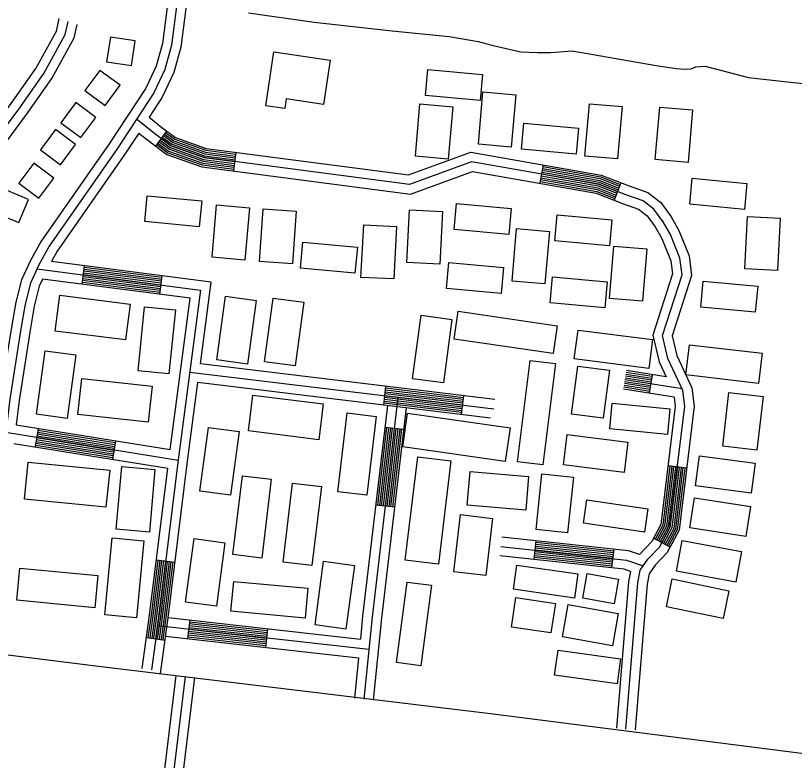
# Model space of a CAD drawing. Extents: x 3297735 to 3335592, y 670436 to 695807.
# Drawn here: x 3328585 to 3329828, y 686559 to 687748 of the extents above; entities that cross this region are included whole.
import ezdxf

# ---------------------------------------------------------------- set-up
doc = ezdxf.new("R2010")
doc.units = 0
for name, color, linetype in [('V-BLDG-OTLN', 7, 'Continuous'), ('V-ROAD-CNTR', 7, 'Continuous'), ('V-TOPO-SHOR', 7, 'Continuous')]:
    doc.layers.add(name, color=color, linetype=linetype)

msp = doc.modelspace()

# ---------------------------------------------------------------- linework, layer by layer
at = {"layer": 'V-BLDG-OTLN'}
for points in [[(3328735.8, 687713.7), (3328729.8, 687674.2), (3328769.3, 687668.2), (3328775.3, 687707.7)], [(3328996.5, 687690), (3329086.4, 687677), (3329076.2, 687606.4), (3329016.3, 687615.1), (3329014.1, 687599.8), (3328984.1, 687604.1)], [(3329242.6, 687662.1), (3329329.7, 687653.9), (3329325.8, 687612.4), (3329238.7, 687620.6)], [(3328719.1, 687660.6), (3328695.3, 687628.5), (3328727.4, 687604.7), (3328751.2, 687636.8)], [(3329382.9, 687621.8), (3329375.7, 687538.1), (3329323.3, 687542.6), (3329330.4, 687626.3)], [(3328680.5, 687609.3), (3328656.7, 687577.1), (3328688.8, 687553.3), (3328712.7, 687585.4)], [(3329282.2, 687602.7), (3329275.1, 687519), (3329222.6, 687523.5), (3329229.8, 687607.2)], [(3329552.7, 687603), (3329545.5, 687519.3), (3329493.1, 687523.8), (3329500.3, 687607.4)], [(3329665.1, 687597.4), (3329658, 687513.7), (3329605.5, 687518.2), (3329612.7, 687601.9)], [(3329395.9, 687576.6), (3329483.1, 687568.4), (3329479.1, 687526.8), (3329392, 687535)], [(3328648, 687566.1), (3328624.1, 687534), (3328656.3, 687510.1), (3328680.1, 687542.3)], [(3328613.6, 687512.5), (3328589.7, 687480.4), (3328621.8, 687456.6), (3328645.7, 687488.7)], [(3329664.5, 687488.3), (3329751.6, 687480.1), (3329747.7, 687438.6), (3329660.6, 687446.8)], [(3328568.2, 687469.9), (3328552.9, 687432.9), (3328589.8, 687417.6), (3328605.2, 687454.5)], [(3328794.5, 687460.6), (3328881.6, 687452.4), (3328877.7, 687410.9), (3328790.6, 687419.1)], [(3328957.8, 687441.4), (3328950.6, 687357.7), (3328898.2, 687362.2), (3328905.4, 687445.9)], [(3329032.3, 687435.8), (3329026.6, 687352), (3328974.1, 687355.6), (3328979.8, 687439.4)], [(3329265.9, 687435.3), (3329261.7, 687351.4), (3329209.1, 687354.1), (3329213.3, 687438)], [(3329288.3, 687448.1), (3329375.5, 687439.9), (3329371.6, 687398.4), (3329284.4, 687406.6)], [(3329449.2, 687430.1), (3329536.3, 687421.9), (3329532.4, 687380.4), (3329445.3, 687388.6)], [(3329805, 687424.9), (3329800.8, 687341), (3329748.3, 687343.6), (3329752.5, 687427.5)], [(3329192.6, 687411.5), (3329188.4, 687327.6), (3329135.8, 687330.2), (3329140.1, 687414.1)], [(3329436.5, 687403.5), (3329429.4, 687319.9), (3329377, 687324.3), (3329384.1, 687408)], [(3329043, 687386.5), (3329130.1, 687378.3), (3329126.2, 687336.8), (3329039.1, 687345)], [(3329592.1, 687375.6), (3329584.9, 687291.9), (3329532.5, 687296.4), (3329539.6, 687380)], [(3329276.2, 687354.1), (3329363.3, 687345.9), (3329359.4, 687304.4), (3329272.3, 687312.6)], [(3329441.6, 687331), (3329528.7, 687322.8), (3329524.8, 687281.3), (3329437.7, 687289.5)], [(3329681.9, 687324.3), (3329769.1, 687316.1), (3329765.2, 687274.6), (3329678, 687282.8)], [(3328654.9, 687301.7), (3328767.2, 687287.6), (3328760, 687230.2), (3328647.6, 687244.4)], [(3328905.7, 687198.5), (3328919.4, 687300), (3328968.6, 687293.3), (3328954.9, 687191.8)], [(3328981.8, 687195.4), (3328995.5, 687296.9), (3329044.6, 687290.3), (3329030.9, 687188.8)], [(3328780, 687181.1), (3328790.2, 687283), (3328839.5, 687278.1), (3328829.3, 687176.2)], [(3329218.1, 687168.3), (3329231.8, 687269.8), (3329281, 687263.1), (3329267.3, 687161.6)], [(3329290.9, 687276), (3329449, 687253), (3329442.5, 687208.4), (3329284.4, 687231.4)], [(3329482.2, 687246.1), (3329601, 687230.8), (3329595.1, 687184.7), (3329476.3, 687200)], [(3329660.2, 687222.5), (3329776.1, 687209), (3329770.5, 687160.7), (3329654.5, 687174.3)], [(3328618, 687111.6), (3328631.7, 687213.1), (3328680.8, 687206.5), (3328667.1, 687105)], [(3329446.2, 687192.6), (3329426, 687030.8), (3329385.8, 687035.8), (3329406, 687197.6)], [(3329472, 687111.6), (3329481.7, 687188.2), (3329532.3, 687181.8), (3329522.6, 687105.2)], [(3328690, 687168.6), (3328802.6, 687156.4), (3328796.4, 687098.9), (3328683.8, 687111.2)], [(3328963.4, 687142.2), (3329075.7, 687128), (3329068.5, 687070.7), (3328956.1, 687084.9)], [(3329777.7, 687140), (3329767.8, 687054.3), (3329713.3, 687060.5), (3329723.2, 687146.2)], [(3329536.8, 687129.3), (3329628.8, 687120.2), (3329624.8, 687079.4), (3329532.8, 687088.5)], [(3329098.8, 686987.7), (3329113.9, 687113.7), (3329160, 687108.2), (3329144.9, 686982.2)], [(3329210.2, 687113.2), (3329373.9, 687089.7), (3329366.2, 687036), (3329202.5, 687059.5)], [(3328878.6, 686989), (3328892.3, 687090.5), (3328941.4, 687083.8), (3328927.7, 686982.4)], [(3329555.9, 687018.7), (3329458.9, 687030.9), (3329465, 687079.1), (3329562, 687066.9)], [(3329206.4, 686878.6), (3329226.3, 687043.7), (3329279.2, 687037.3), (3329259.4, 686872.2)], [(3329758.8, 686985.4), (3329669.6, 686997.3), (3329675.9, 687045.4), (3329765.2, 687033.6)], [(3328604.4, 687035.2), (3328734.7, 687022.3), (3328728.8, 686963.1), (3328598.6, 686976.1)], [(3328745, 686928.1), (3328753.9, 687028.1), (3328807, 687023.4), (3328798, 686923.3)], [(3329310, 687020.3), (3329403.4, 687012.3), (3329398.7, 686958.4), (3329305.3, 686966.4)], [(3329474.9, 687011), (3329465.7, 686922.5), (3329415.6, 686927.7), (3329424.7, 687016.2)], [(3328931.5, 686887.4), (3328946.6, 687013.3), (3328992.7, 687007.8), (3328977.6, 686881.9)], [(3329011.4, 686875.6), (3329026.5, 687001.5), (3329072.6, 686996), (3329057.5, 686870.1)], [(3329750.2, 686916.4), (3329660.6, 686930.2), (3329668, 686978.1), (3329757.6, 686964.3)], [(3329588.1, 686923.3), (3329491, 686937.8), (3329496.5, 686975), (3329593.7, 686960.5)], [(3329283.9, 686860.1), (3329294.6, 686951.4), (3329345.6, 686945.4), (3329334.9, 686854.1)], [(3328727.1, 686791.5), (3328738.7, 686914.5), (3328789.4, 686909.7), (3328777.7, 686786.7)], [(3328855.9, 686811.6), (3328869.6, 686913.1), (3328918.7, 686906.4), (3328905, 686805)], [(3329734.3, 686843.5), (3329639.2, 686860.9), (3329648.2, 686909.9), (3329743.3, 686892.5)], [(3328591.5, 686866), (3328716, 686854.1), (3328711.1, 686802.7), (3328586.6, 686814.6)], [(3329062.5, 686775.3), (3329076.2, 686876.8), (3329125.3, 686870.2), (3329111.6, 686768.7)], [(3329384.5, 686870.7), (3329482.1, 686856.6), (3329476.5, 686818.1), (3329379, 686832.2)], [(3329496.7, 686857.2), (3329547, 686848.3), (3329540.1, 686809.1), (3329489.8, 686818)], [(3329046.6, 686786.1), (3328928.2, 686797.1), (3328932.7, 686844.8), (3329051.1, 686833.7)], [(3329248.3, 686838.6), (3329231.3, 686710), (3329192.7, 686715.1), (3329209.7, 686843.7)], [(3329714, 686785.4), (3329623.2, 686804.3), (3329632.4, 686848.6), (3329723.2, 686829.7)], [(3329383, 686818.9), (3329446.2, 686809.4), (3329439.1, 686762.4), (3329375.9, 686771.9)], [(3329466.6, 686807.6), (3329546.3, 686793.4), (3329537.1, 686742), (3329457.4, 686756.3)], [(3329450.3, 686734.8), (3329550.3, 686721.3), (3329544.9, 686681.4), (3329444.9, 686694.8)]]:
    msp.add_lwpolyline(points, close=True, dxfattribs=at)
at = {"layer": 'V-ROAD-CNTR'}
for p, q in [((3328825.8, 687563.9), (3328808, 687539.7)), ((3328936.3, 687529.8), (3328932.4, 687500.1)), ((3329426.5, 687509.9), (3329421.3, 687480.4)), ((3329550.8, 687481.2), (3329539.7, 687453.3)), ((3328690.7, 687319.1), (3328694.5, 687348.9)), ((3328814.7, 687303.1), (3328818.5, 687332.8)), ((3329596.4, 687145.2), (3329601, 687174.8)), ((3329172.1, 687126.2), (3329175.7, 687156)), ((3329296.2, 687111.2), (3329299.8, 687141)), ((3329203.6, 687087.2), (3329173.8, 687090.7)), ((3328620.4, 687089.1), (3328615.7, 687059.5)), ((3328743.8, 687069.2), (3328739.1, 687039.6)), ((3329655.7, 687025.6), (3329625.9, 687029.3)), ((3329189.1, 686963.1), (3329159.3, 686966.6)), ((3329412.2, 686879.8), (3329415.4, 686909.6)), ((3329629.1, 686899.4), (3329602.7, 686913.6)), ((3329536.4, 686866.2), (3329539.7, 686896.1)), ((3328809.2, 686878.9), (3328839, 686875.2)), ((3328862.5, 686783.2), (3328859.1, 686753.4)), ((3328986.7, 686769.2), (3328983.3, 686739.4)), ((3328793.4, 686755.1), (3328823.1, 686751))]:
    msp.add_line(p, q, dxfattribs=at)
for points in [[(3329047.9, 689512.8), (3329062.5, 689456.4), (3329041.1, 689264.5), (3328998.2, 688950.2), (3328950.6, 688593.1), (3328919.4, 688311.3), (3328877.9, 688044.7), (3328870.8, 687990.5), (3328833.6, 687700.7), (3328822.8, 687662.3), (3328805.3, 687625), (3328746.4, 687535.2), (3328638.2, 687380), (3328621.6, 687350.1), (3328608.2, 687321), (3328599.8, 687287.4), (3328592.8, 687248.1), (3328575.2, 687135.9), (3328544, 686880.4), (3328530.3, 686731.8)], [(3328854, 687977.5), (3328818.9, 687703.7), (3328808.7, 687667.6), (3328792.2, 687632.3), (3328734, 687543.6), (3328625.5, 687388), (3328608.2, 687356.9), (3328594, 687326), (3328585.1, 687290.6), (3328578, 687250.5), (3328571.3, 687208.1)], [(3328883.3, 687969.5), (3328848.4, 687697.7), (3328836.9, 687657.1), (3328818.5, 687617.7), (3328797.5, 687585.7)], [(3327648.3, 687019.9), (3327946.6, 686988.8), (3328093.5, 686970.2), (3328177.8, 686960.1), (3328327.5, 686941.7), (3328369.6, 686934.9), (3328389.5, 686946.4), (3328402.8, 686963.8), (3328411.3, 687078.3), (3328419.6, 687159.2), (3328430.7, 687213.5), (3328439.5, 687298.2), (3328455, 687357.9), (3328483.3, 687419.9), (3328507.1, 687473.4), (3328533.3, 687523.1), (3328589.7, 687598.9), (3328629.4, 687655.4), (3328663.9, 687717.8), (3328668.3, 687738.7)], [(3328417.7, 687233.6), (3328424.7, 687300.9), (3328440.8, 687362.9), (3328469.6, 687426.1), (3328493.6, 687479.9), (3328520.6, 687531.1), (3328577.6, 687607.7), (3328616.7, 687663.4), (3328649.7, 687723.1), (3328654, 687743.6)], [(3328446.8, 687223.9), (3328454.3, 687295.6), (3328469.2, 687352.8), (3328497, 687413.8), (3328520.6, 687466.8), (3328546.1, 687515.1), (3328601.9, 687590.1), (3328642.2, 687647.5), (3328678.1, 687712.5), (3328682.6, 687733.8)], [(3329558.4, 686609), (3329577.7, 686842.3), (3329581.5, 686862.5), (3329593.9, 686880.2), (3329612.2, 686899.6), (3329629, 686931), (3329652.6, 687124.3), (3329649.5, 687149.5), (3329625.7, 687200.4), (3329617.1, 687237.4), (3329648.3, 687334.3), (3329644.8, 687360.6), (3329629.7, 687398.7), (3329618.1, 687418.7), (3329603.5, 687439), (3329586.3, 687452.4), (3329558.5, 687462), (3329515.3, 687479.1), (3329312.4, 687514.8), (3329213.1, 687478.6), (3328885.3, 687521.4), (3328832.9, 687540), (3328808.8, 687557.7), (3328777.4, 687582.5)], [(3328797.5, 687585.7), (3328817.9, 687569.7), (3328840, 687553.4), (3328888.8, 687536), (3329211.4, 687493.9), (3329311, 687530.2), (3329519.4, 687493.6), (3329563.7, 687476.1), (3329593.5, 687465.8), (3329614.4, 687449.5), (3329630.7, 687426.9), (3329643.2, 687405.2), (3329659.5, 687364.4), (3329663.6, 687333), (3329632.7, 687236.7), (3329640, 687205.4), (3329664.1, 687153.6), (3329667.7, 687124.3), (3329643.6, 686926.3), (3329624.4, 686890.7), (3329605.5, 686870.7), (3329595.6, 686856.6), (3329592.6, 686840.3), (3329573.4, 686607.8)], [(3328781, 687560.5), (3328758.8, 687526.8), (3328651, 687372.1), (3328641.8, 687355.7)], [(3328781, 687560.5), (3328799.7, 687545.8), (3328825.8, 687526.6), (3328881.7, 687506.7), (3329214.7, 687463.2), (3329313.8, 687499.3), (3329511.2, 687464.6), (3329553.3, 687447.9), (3329579, 687439), (3329592.6, 687428.4), (3329605.5, 687410.6), (3329616.2, 687392.1), (3329630.2, 687356.8), (3329632.9, 687335.7), (3329601.5, 687238), (3329611.5, 687195.5), (3329622.7, 687171.5)], [(3328816.9, 687551.8), (3328832.9, 687540), (3328885.3, 687521.4), (3328934.4, 687514.9)], [(3328818.7, 687554.2), (3328834.4, 687542.6), (3328886, 687524.3), (3328934.8, 687517.9)], [(3328820.4, 687556.6), (3328835.8, 687545.3), (3328886.7, 687527.2), (3328935.2, 687520.9)], [(3328822.2, 687559), (3328837.2, 687548), (3328887.4, 687530.2), (3328935.5, 687523.9)], [(3328824, 687561.4), (3328838.6, 687550.7), (3328888.1, 687533.1), (3328935.9, 687526.8)], [(3328809.8, 687542.1), (3328827.3, 687529.2), (3328882.5, 687509.6), (3328932.8, 687503)], [(3328811.5, 687544.5), (3328828.7, 687531.9), (3328883.2, 687512.6), (3328933.2, 687506)], [(3328813.3, 687546.9), (3328830.1, 687534.6), (3328883.9, 687515.5), (3328933.6, 687509)], [(3328815.1, 687549.3), (3328831.5, 687537.3), (3328884.6, 687518.4), (3328934, 687512)], [(3329424.9, 687501.1), (3329516.9, 687484.9), (3329547.4, 687472.8)], [(3329425.5, 687504), (3329517.7, 687487.8), (3329548.5, 687475.6)], [(3329426, 687507), (3329518.5, 687490.7), (3329549.7, 687478.4)], [(3329422.9, 687489.2), (3329513.6, 687473.3), (3329543, 687461.6)], [(3329423.4, 687492.2), (3329514.4, 687476.2), (3329544.1, 687464.4)], [(3329423.9, 687495.2), (3329515.3, 687479.1), (3329545.2, 687467.2)], [(3329424.4, 687498.1), (3329516.1, 687482), (3329546.3, 687470)], [(3329421.8, 687483.3), (3329512, 687467.5), (3329540.8, 687456.1)], [(3329422.3, 687486.3), (3329512.8, 687470.4), (3329541.9, 687458.9)], [(3328879.4, 687191.9), (3328896.6, 687322.7), (3328641.8, 687355.7)], [(3328618.6, 687343.6), (3328879.8, 687309.8), (3328844.1, 687038.7), (3328813.2, 686788.7), (3328801.4, 686703.6)], [(3328817.4, 687323.9), (3328693.4, 687339.9)], [(3328817.7, 687326.9), (3328693.8, 687342.9)], [(3328818.1, 687329.8), (3328694.2, 687345.9)], [(3328627.6, 687327.3), (3328622.4, 687316), (3328614.4, 687284.3), (3328607.6, 687245.6), (3328590.1, 687133.8), (3328585.3, 687094.7)], [(3328831.1, 687055.2), (3328863, 687296.8), (3328627.6, 687327.3)], [(3328815.8, 687312), (3328691.9, 687328)], [(3328816.2, 687315), (3328692.2, 687331)], [(3328816.6, 687317.9), (3328692.6, 687334)], [(3328817, 687320.9), (3328693, 687337)], [(3328815, 687306), (3328691.1, 687322.1)], [(3328815.4, 687309), (3328691.5, 687325.1)], [(3329349.4, 687135), (3328879.4, 687191.9)], [(3328862.5, 687178.9), (3329347.6, 687120.1)], [(3329600.6, 687171.9), (3329558.9, 687178.3)], [(3329622.7, 687171.5), (3329559.4, 687181.2)], [(3329648.2, 687152.4), (3329557.1, 687166.4)], [(3329598.7, 687160), (3329557.1, 687166.4)], [(3329599.2, 687163), (3329557.6, 687169.4)], [(3329599.6, 687165.9), (3329558, 687172.3)], [(3329600.1, 687168.9), (3329558.5, 687175.3)], [(3328815.9, 686697.7), (3328828, 686786.8), (3328858.9, 687036.8), (3328875.5, 687162.2)], [(3329342.5, 687105.6), (3328875.5, 687162.2)], [(3329299.4, 687138), (3329175.4, 687153.1)], [(3329596.9, 687148.1), (3329555.3, 687154.6)], [(3329597.4, 687151.1), (3329555.7, 687157.5)], [(3329597.8, 687154.1), (3329556.2, 687160.5)], [(3329598.3, 687157), (3329556.6, 687163.5)], [(3329298, 687126.1), (3329173.9, 687141.1)], [(3329298.4, 687129.1), (3329174.3, 687144.1)], [(3329298.7, 687132.1), (3329174.6, 687147.1)], [(3329299.1, 687135), (3329175, 687150.1)], [(3329635.7, 687139.1), (3329554.8, 687151.6)], [(3329194.5, 687138.6), (3329153.4, 686787.4), (3329140.5, 686656.8)], [(3329296.6, 687114.2), (3329172.5, 687129.2)], [(3329296.9, 687117.2), (3329172.8, 687132.2)], [(3329297.3, 687120.2), (3329173.2, 687135.2)], [(3329297.6, 687123.1), (3329173.5, 687138.2)], [(3329635.7, 687139.1), (3329637.5, 687124.3), (3329614.5, 686935.6), (3329599.9, 686908.4), (3329580.2, 686887.5)], [(3329177.9, 687125.5), (3329138.5, 686789), (3329134.9, 686752.6)], [(3329207.7, 687121.9), (3329168.4, 686785.8), (3329155.4, 686655.3)], [(3328585.3, 687094.7), (3328831.1, 687055.2)], [(3329176.8, 687090.4), (3329162.3, 686966.2)], [(3329179.8, 687090), (3329165.3, 686965.9)], [(3329182.8, 687089.7), (3329168.2, 686965.5)], [(3328844, 687037.9), (3328568.7, 687082.2)], [(3328618.5, 687077.2), (3328741.9, 687057.4)], [(3328619, 687080.2), (3328742.4, 687060.3)], [(3328619.5, 687083.2), (3328742.9, 687063.3)], [(3328620, 687086.1), (3328743.4, 687066.3)], [(3329185.7, 687089.3), (3329171.2, 686965.2)], [(3329188.7, 687089), (3329174.2, 686964.8)], [(3329191.7, 687088.6), (3329177.2, 686964.5)], [(3329194.7, 687088.3), (3329180.2, 686964.1)], [(3329197.7, 687087.9), (3329183.1, 686963.8)], [(3329200.6, 687087.6), (3329186.1, 686963.4)], [(3328581.7, 687064.9), (3328827.3, 687025.4)], [(3328616.6, 687065.4), (3328740, 687045.5)], [(3328617.1, 687068.3), (3328740.5, 687048.5)], [(3328617.6, 687071.3), (3328741, 687051.5)], [(3328618, 687074.3), (3328741.5, 687054.4)], [(3328616.1, 687062.4), (3328739.6, 687042.6)], [(3326203.5, 687027.8), (3326501.4, 686990.4), (3327231.3, 686898.2), (3328087.4, 686788), (3328717, 686709.6)], [(3329628.9, 687028.9), (3329617.4, 686934.7), (3329605.3, 686912.2)], [(3329631.8, 687028.5), (3329620.3, 686933.7), (3329607.9, 686910.7)], [(3329634.8, 687028.2), (3329623.2, 686932.8), (3329610.6, 686909.3)], [(3329637.8, 687027.8), (3329626.1, 686931.9), (3329613.2, 686907.9)], [(3329640.8, 687027.4), (3329629, 686931), (3329615.9, 686906.5)], [(3328786.6, 686705.6), (3328798.3, 686790.7), (3328827.3, 687025.4)], [(3329643.8, 687027.1), (3329632, 686930), (3329618.5, 686905.1)], [(3329646.7, 687026.7), (3329634.9, 686929.1), (3329621.2, 686903.6)], [(3329649.7, 687026.4), (3329637.8, 686928.2), (3329623.8, 686902.2)], [(3329652.7, 687026), (3329640.7, 686927.3), (3329626.4, 686900.8)], [(3329580.2, 686887.5), (3329562.8, 686893.6), (3329360.5, 686915.5)], [(3329539, 686890.1), (3329414.8, 686903.6)], [(3329539.4, 686893.1), (3329415.1, 686906.6)], [(3329358.9, 686900.6), (3329559.5, 686878.8), (3329586.3, 686869.5)], [(3329537.7, 686878.2), (3329413.5, 686891.7)], [(3329538.1, 686881.2), (3329413.8, 686894.7)], [(3329538.4, 686884.1), (3329414.1, 686897.6)], [(3329538.7, 686887.1), (3329414.4, 686900.6)], [(3328796.4, 686754.7), (3328801.3, 686790.3), (3328812.2, 686878.6)], [(3329565.9, 686860.7), (3329556.1, 686864.1), (3329357.2, 686885.7)], [(3329536.8, 686869.2), (3329412.5, 686882.7)], [(3329537.1, 686872.2), (3329412.8, 686885.7)], [(3329537.4, 686875.2), (3329413.1, 686888.7)], [(3328799.3, 686754.3), (3328804.2, 686789.9), (3328815.1, 686878.2)], [(3328802.3, 686753.9), (3328807.2, 686789.5), (3328818.1, 686877.8)], [(3328805.3, 686753.5), (3328810.2, 686789.1), (3328821.1, 686877.4)], [(3328808.2, 686753.1), (3328813.2, 686788.7), (3328824.1, 686877.1)], [(3328811.2, 686752.7), (3328816.1, 686788.4), (3328827.1, 686876.7)], [(3328814.2, 686752.3), (3328819.1, 686788), (3328830, 686876.3)], [(3328817.2, 686751.9), (3328822.1, 686787.6), (3328833, 686876)], [(3328820.1, 686751.5), (3328825, 686787.2), (3328836, 686875.6)], [(3329565.9, 686860.7), (3329562.9, 686844.3), (3329543.5, 686610.3)], [(3328828.1, 686787.1), (3329134.9, 686752.6)], [(3328862.1, 686780.2), (3328986.4, 686766.3)], [(3329148.4, 686736), (3328811.1, 686773.9)], [(3328860.8, 686768.3), (3328985, 686754.3)], [(3328861.1, 686771.3), (3328985.3, 686757.3)], [(3328861.5, 686774.3), (3328985.7, 686760.3)], [(3328861.8, 686777.3), (3328986, 686763.3)], [(3328824, 686757.4), (3329132, 686722.7)], [(3328859.5, 686756.4), (3328983.7, 686742.4)], [(3328859.8, 686759.4), (3328984, 686745.4)], [(3328860.1, 686762.4), (3328984.3, 686748.4)], [(3328860.5, 686765.3), (3328984.7, 686751.4)], [(3329132, 686722.7), (3329125.6, 686658.2)], [(3328717, 686709.6), (3329342.7, 686634), (3330356.3, 686504.4), (3330932.4, 686432.7)], [(3328840.1, 686694.7), (3328738.8, 685856.2)], [(3328855, 686692.9), (3328753.7, 685854.4)], [(3328869.9, 686691.1), (3328768.6, 685852.6)]]:
    msp.add_lwpolyline(points, dxfattribs=at)
at = {"layer": 'V-TOPO-SHOR'}
msp.add_lwpolyline([(3328956.2, 687752.7), (3329061, 687737.8), (3329185.7, 687723.7), (3329276.8, 687714.8), (3329322.8, 687706.9), (3329346.8, 687700.2), (3329390.7, 687690.3), (3329417.4, 687689.1), (3329438.6, 687689.3), (3329472.8, 687691.6), (3329607.1, 687668.7), (3329638.7, 687663.5), (3329653.4, 687662.5), (3329662.6, 687662.9), (3329670.1, 687666.4), (3329685.2, 687667.2), (3329754.5, 687649.3), (3330047.7, 687616.6), (3330070.3, 687612), (3330084, 687609.3)], dxfattribs=at)

doc.saveas('drawing.dxf')
